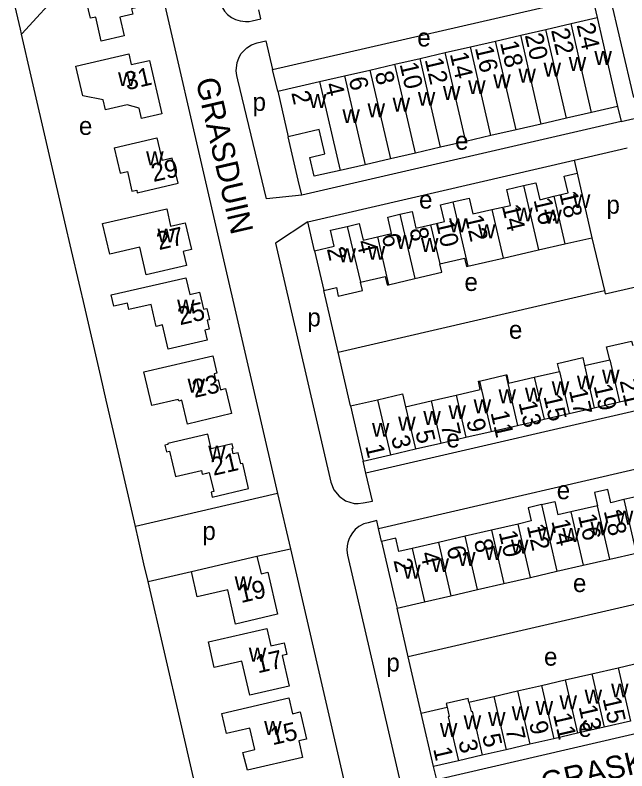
# Model space of a CAD drawing. Extents: x 155696 to 157795, y 382328 to 384028.
# Drawn here: x 156667 to 156802, y 382573 to 382739.9 of the extents above; entities that cross this region are included whole.
import ezdxf

# ---------------------------------------------------------------- set-up
doc = ezdxf.new("R2010")
doc.units = 0
for name, color, linetype in [('BLT_Basislijn', 7, 'Continuous'), ('BLT_Bebouwing', 7, 'Continuous'), ('BLT_Centroide', 7, 'Continuous'), ('BLT_Gemeentegrens', 7, 'Continuous'), ('BLT_Huisnummer', 7, 'Continuous'), ('BLT_Huisnummer_ tussenligend', 7, 'Continuous'), ('BLT_Onderverdeling_panden', 7, 'Continuous'), ('BLT_Straatnaam', 7, 'Continuous')]:
    doc.layers.add(name, color=color, linetype=linetype)

msp = doc.modelspace()

# ---------------------------------------------------------------- linework, layer by layer
at = {"layer": 'BLT_Basislijn'}
for p, q in [((156800.75, 382716.4), (156804.57, 382717.29)), ((156790.43, 382707.86), (156802.12, 382710.56)), ((156733.07, 382687.87), (156731.58, 382694.27)), ((156680.15, 382684.75), (156680.15, 382684.75)), ((156738.26, 382665.48), (156735.1, 382679.09)), ((156738.26, 382665.48), (156797.07, 382679.07)), ((156740.99, 382653.59), (156738.26, 382665.48)), ((156744.4, 382638.73), (156743.8, 382641.42)), ((156724.92, 382634.23), (156727.73, 382622.05)), ((156824.33, 382614.49), (156753.77, 382598.17))]:
    msp.add_line(p, q, dxfattribs=at)
for points in [[(156707.95, 382796.57), (156707.54, 382798.34), (156705.46, 382797.8), (156704.37, 382797.39), (156703.42, 382796.85), (156702.73, 382796.23), (156702.18, 382795.63), (156701.41, 382794.27), (156700.99, 382792.69), (156700.96, 382791.76), (156701.1, 382790.67), (156711.52, 382745.57), (156712.08, 382743.13), (156712.53, 382741.85), (156713.18, 382740.81), (156713.88, 382740.06), (156714.73, 382739.41), (156715.63, 382738.93), (156716.62, 382738.63), (156717.86, 382738.48), (156718.64, 382738.53), (156719.27, 382738.64), (156721.23, 382739.08), (156720.77, 382741.04)], [(156696.24, 382758.38), (156712.55, 382687.78)], [(156668.37, 382735.69), (156668.47, 382735.77), (156677.52, 382745.74)], [(156803.55, 382721.68), (156798.15, 382745.05)], [(156723.81, 382727.88), (156794.34, 382744.17)], [(156794.34, 382744.17), (156795.45, 382739.37)], [(156730.23, 382700.11), (156722.45, 382699.35), (156716.13, 382725.6), (156715.91, 382726.57), (156715.76, 382727.57), (156715.95, 382729.43), (156716.36, 382730.42), (156716.83, 382731.37), (156718.1, 382732.7), (156719.15, 382733.35), (156720.4, 382733.77), (156722.35, 382734.22), (156723.81, 382727.88)], [(156724.94, 382723.09), (156723.81, 382727.88)], [(156800, 382719.73), (156800.75, 382716.4)], [(156800.75, 382716.4), (156730.23, 382700.11)], [(156730.23, 382700.11), (156729.46, 382703.46), (156727.25, 382713.02)], [(156731.58, 382694.27), (156790.43, 382707.86)], [(156790.43, 382707.86), (156791.07, 382705)], [(156731.58, 382694.27), (156724.46, 382689.55), (156736.65, 382636.74), (156737.31, 382635.04), (156738.48, 382633.62), (156739.92, 382632.61), (156741.79, 382632.06), (156742.73, 382632.06), (156743.84, 382632.17), (156745.84, 382632.54), (156744.4, 382638.73)], [(156794.32, 382690.74), (156797.07, 382679.07)], [(156712.55, 382687.78), (156724.92, 382634.23)], [(156797.07, 382679.07), (156797.25, 382678.34), (156806.6, 382680.5)], [(156684.81, 382664.6), (156684.81, 382664.61)], [(156811.99, 382657.16), (156812.61, 382654.48), (156744.4, 382638.73)], [(156747.22, 382626.55), (156817.76, 382642.85)], [(156724.92, 382634.23), (156693.51, 382626.97)], [(156747.22, 382626.55), (156746.82, 382628.27), (156744.89, 382627.76), (156743.94, 382627.54), (156742.82, 382626.93), (156742.05, 382626.28), (156741.44, 382625.59), (156740.93, 382624.74), (156740.66, 382624.09), (156740.44, 382623.41), (156740.27, 382622.67), (156740.22, 382621.73), (156740.38, 382620.62), (156752.25, 382569.21)], [(156747.89, 382623.63), (156747.22, 382626.55)], [(156720.35, 382620.4), (156727.73, 382622.05)], [(156727.73, 382622.05), (156742.5, 382558.12)], [(156696.32, 382614.8), (156705.87, 382617.02)], [(156753.77, 382598.17), (156751.29, 382608.91)], [(156756.65, 382585.73), (156753.77, 382598.17)], [(156830.61, 382587.31), (156760.05, 382571.01)], [(156760.05, 382571.01), (156759.37, 382573.94)]]:
    msp.add_lwpolyline(points, dxfattribs=at)
at = {"layer": 'BLT_Bebouwing'}
for p, q in [((156784.15, 382736.76), (156789.71, 382738.04)), ((156789.71, 382738.04), (156795.45, 382739.37)), ((156795.45, 382739.37), (156800, 382719.73)), ((156778.6, 382735.48), (156784.15, 382736.76)), ((156773.05, 382734.19), (156778.6, 382735.48)), ((156767.49, 382732.91), (156773.05, 382734.19)), ((156680.36, 382728.65), (156692.03, 382731.33)), ((156756.38, 382730.35), (156761.94, 382731.63)), ((156761.94, 382731.63), (156767.49, 382732.91)), ((156750.83, 382729.06), (156756.38, 382730.35)), ((156681.89, 382722.08), (156680.36, 382728.65)), ((156745.28, 382727.78), (156750.83, 382729.06)), ((156734.17, 382725.21), (156739.72, 382726.5)), ((156739.72, 382726.5), (156745.28, 382727.78)), ((156724.94, 382723.09), (156734.17, 382725.21)), ((156724.94, 382723.09), (156727.25, 382713.02)), ((156686.39, 382721.17), (156681.89, 382722.08)), ((156686.89, 382718.97), (156686.39, 382721.17)), ((156691.72, 382720.08), (156686.89, 382718.97)), ((156694.37, 382719.34), (156691.72, 382720.08)), ((156800, 382719.73), (156794.24, 382718.42)), ((156694.89, 382717.1), (156694.37, 382719.34)), ((156699.38, 382718.13), (156694.89, 382717.1)), ((156794.24, 382718.42), (156788.69, 382717.14)), ((156788.69, 382717.14), (156783.13, 382715.85)), ((156734.07, 382714.66), (156727.25, 382713.02)), ((156735.33, 382709.26), (156734.07, 382714.66)), ((156783.13, 382715.85), (156777.58, 382714.57)), ((156772.02, 382713.29), (156766.47, 382712.01)), ((156777.58, 382714.57), (156772.02, 382713.29)), ((156688.85, 382710.58), (156698.27, 382712.77)), ((156698.27, 382712.77), (156699.39, 382707.81)), ((156766.47, 382712.01), (156760.92, 382710.72)), ((156688.85, 382710.58), (156690.13, 382705)), ((156760.92, 382710.72), (156755.36, 382709.44)), ((156701.64, 382708.33), (156699.39, 382707.81)), ((156702.95, 382702.76), (156701.64, 382708.33)), ((156732.03, 382708.48), (156735.33, 382709.26)), ((156732.98, 382704.3), (156732.03, 382708.48)), ((156749.81, 382708.16), (156744.26, 382706.87)), ((156755.36, 382709.44), (156749.81, 382708.16)), ((156744.26, 382706.87), (156738.7, 382705.59)), ((156690.13, 382705), (156691.79, 382705.37)), ((156691.79, 382705.37), (156692.74, 382700.99)), ((156738.7, 382705.59), (156732.98, 382704.3)), ((156791.07, 382705), (156794.32, 382690.74)), ((156692.74, 382700.99), (156693.81, 382701.27)), ((156693.81, 382701.27), (156693.93, 382700.67)), ((156693.93, 382700.67), (156702.95, 382702.76)), ((156775.53, 382701.4), (156779.21, 382702.25)), ((156776.33, 382697.87), (156775.53, 382701.4)), ((156779.21, 382702.25), (156781.9, 382702.87)), ((156781.9, 382702.87), (156782.82, 382699.14)), ((156782.82, 382699.14), (156785.92, 382699.91)), ((156760.91, 382698.02), (156763.63, 382698.65)), ((156761.78, 382694.33), (156760.91, 382698.02)), ((156763.63, 382698.65), (156767.24, 382699.49)), ((156767.24, 382699.49), (156768.03, 382696)), ((156751.94, 382695.94), (156754.61, 382696.55)), ((156754.61, 382696.55), (156755.47, 382692.86)), ((156768.03, 382696), (156772.24, 382696.95)), ((156772.24, 382696.95), (156776.33, 382697.87)), ((156740.25, 382693.23), (156742.94, 382693.85)), ((156742.94, 382693.85), (156743.8, 382690.17)), ((156755.47, 382692.86), (156758.64, 382693.6)), ((156758.64, 382693.6), (156761.78, 382694.33)), ((156743.8, 382690.17), (156746.95, 382690.91)), ((156788.37, 382689.37), (156794.32, 382690.74)), ((156733.07, 382687.87), (156735.1, 382679.09)), ((156774.73, 382686.23), (156782.53, 382688.03)), ((156782.53, 382688.03), (156788.37, 382689.37)), ((156766.93, 382684.44), (156774.73, 382686.23)), ((156755.24, 382681.74), (156761.18, 382683.11)), ((156749.4, 382680.37), (156755.24, 382681.74)), ((156740.99, 382653.59), (156746.99, 382654.97)), ((156753.19, 382653.39), (156758.79, 382654.68)), ((156794.85, 382653.2), (156800.41, 382654.49)), ((156800.41, 382654.49), (156805.96, 382655.77)), ((156740.99, 382653.59), (156743.8, 382641.42)), ((156789.3, 382651.92), (156794.85, 382653.2)), ((156783.74, 382650.64), (156789.3, 382651.92)), ((156777.9, 382649.29), (156783.74, 382650.64)), ((156766.5, 382646.66), (156772.05, 382647.94)), ((156772.05, 382647.94), (156777.9, 382649.29)), ((156760.94, 382645.38), (156766.5, 382646.66)), ((156755.39, 382644.1), (156760.94, 382645.38)), ((156743.8, 382641.42), (156749.84, 382642.82)), ((156749.84, 382642.82), (156755.39, 382644.1)), ((156807.23, 382634.25), (156801.39, 382632.9)), ((156783.18, 382631.78), (156780.25, 382631.1)), ((156795.54, 382631.55), (156789.7, 382630.2)), ((156780.25, 382631.1), (156780.93, 382628.18)), ((156789.7, 382630.2), (156786.77, 382629.53)), ((156780.93, 382628.18), (156778, 382627.5)), ((156772.16, 382626.15), (156766.31, 382624.8)), ((156778, 382627.5), (156772.16, 382626.15)), ((156766.31, 382624.8), (156760.47, 382623.45)), ((156751.02, 382624.35), (156747.89, 382623.63)), ((156747.89, 382623.63), (156750.82, 382610.96)), ((156751.7, 382621.43), (156751.02, 382624.35)), ((156760.47, 382623.45), (156754.62, 382622.1)), ((156754.62, 382622.1), (156751.7, 382621.43)), ((156792.42, 382618.41), (156798.29, 382619.75)), ((156798.29, 382619.75), (156804.11, 382621.09)), ((156767.17, 382588.18), (156772.64, 382589.42)), ((156756.65, 382585.73), (156762.33, 382587.05)), ((156759.37, 382573.94), (156756.65, 382585.73)), ((156802.84, 382583.98), (156796.99, 382582.63)), ((156791.14, 382581.28), (156785.88, 382580.06)), ((156796.99, 382582.63), (156791.14, 382581.28)), ((156785.88, 382580.06), (156780.62, 382578.85)), ((156780.62, 382578.85), (156775.36, 382577.63)), ((156770.1, 382576.42), (156764.84, 382575.2)), ((156775.36, 382577.63), (156770.1, 382576.42)), ((156764.84, 382575.2), (156759.37, 382573.94))]:
    msp.add_line(p, q, dxfattribs=at)
for points in [[(156687.71, 382754.04), (156689.04, 382748.3), (156692.22, 382749.07), (156693.96, 382741.57), (156692.67, 382741.3), (156692.94, 382740.13), (156690.08, 382739.48), (156691, 382735.35), (156685.94, 382734.19), (156684.75, 382739.48), (156683.58, 382739.21), (156681.87, 382746.65), (156683.18, 382746.96), (156682.41, 382750.33)], [(156692.03, 382731.33), (156692.57, 382728.97), (156696.64, 382729.92), (156699.38, 382718.13)], [(156785.92, 382699.91), (156789.07, 382700.68), (156788.17, 382704.33), (156791.07, 382705)], [(156746.95, 382690.91), (156750.08, 382691.64), (156749.22, 382695.31), (156751.94, 382695.94)], [(156733.07, 382687.87), (156737.42, 382688.88), (156736.61, 382692.4), (156740.25, 382693.23)], [(156760.75, 382684.97), (156766.18, 382686.22), (156766.61, 382684.36), (156766.93, 382684.44)], [(156761.18, 382683.11), (156760.75, 382684.97)], [(156743.23, 382680.94), (156748.66, 382682.19), (156749.09, 382680.33), (156749.4, 382680.37)], [(156735.1, 382679.09), (156737.89, 382679.74), (156738.32, 382677.85), (156743.66, 382679.08)], [(156743.66, 382679.08), (156743.23, 382680.94)], [(156798.26, 382663.78), (156797.54, 382666.62), (156803.08, 382667.9), (156803.39, 382666.92)], [(156787.15, 382661.22), (156786.72, 382662.96), (156792.3, 382664.26), (156792.71, 382662.5)], [(156792.71, 382662.5), (156798.26, 382663.78)], [(156781.6, 382659.94), (156787.15, 382661.22)], [(156769.48, 382659.09), (156775.32, 382660.44)], [(156775.32, 382660.44), (156775.5, 382660.48), (156775.93, 382658.63), (156781.6, 382659.94)], [(156764.35, 382655.96), (156769.68, 382657.19), (156769.25, 382659.04), (156769.48, 382659.09)], [(156746.99, 382654.97), (156752.53, 382656.25), (156753.19, 382653.39)], [(156758.79, 382654.68), (156764.35, 382655.96)], [(156801.39, 382632.9), (156798.48, 382632.22), (156797.81, 382635.14), (156794.89, 382634.47), (156795.54, 382631.55)], [(156783.18, 382631.78), (156786.1, 382632.45), (156786.77, 382629.53)], [(156705.87, 382617.02), (156720.35, 382620.4)], [(156720.35, 382620.4), (156721.26, 382616.49), (156722.77, 382616.84)], [(156786.57, 382617.06), (156792.42, 382618.41), (156792.42, 382618.41)], [(156713.89, 382612.98), (156707.19, 382611.4), (156705.87, 382617.02)], [(156722.77, 382616.84), (156724.92, 382607.56)], [(156780.73, 382615.71), (156786.57, 382617.06)], [(156774.88, 382614.36), (156780.73, 382615.71)], [(156724.92, 382607.56), (156715.64, 382605.42), (156713.89, 382612.98)], [(156763.19, 382611.66), (156769.03, 382613.01)], [(156769.04, 382613.01), (156774.88, 382614.36), (156774.88, 382614.36)], [(156757.34, 382610.31), (156763.19, 382611.66)], [(156750.82, 382610.96), (156751.29, 382608.91)], [(156751.29, 382608.91), (156757.34, 382610.31)], [(156800.11, 382595.77), (156805.37, 382596.98)], [(156788.42, 382593.07), (156794.27, 382594.42)], [(156794.27, 382594.42), (156800.11, 382595.77)], [(156783.16, 382591.85), (156783.16, 382591.85), (156788.42, 382593.07)], [(156777.9, 382590.63), (156777.9, 382590.64), (156783.16, 382591.85)], [(156772.64, 382589.42), (156777.9, 382590.64)], [(156767.17, 382588.18), (156766.96, 382588.97), (156762.15, 382587.85), (156762.33, 382587.05)]]:
    msp.add_lwpolyline(points, dxfattribs=at)
for points in [[(156686.28, 382693.85), (156700.43, 382697.11), (156701.3, 382693.29), (156704.53, 382694.02), (156705.88, 382688.11), (156704.07, 382687.67), (156704.78, 382684.57), (156695.89, 382682.52), (156694.47, 382688.65), (156687.84, 382687.12)], [(156688.16, 382678.11), (156704.66, 382681.91), (156705.55, 382678.2), (156707.68, 382678.69), (156708.56, 382674.95), (156709.32, 382675.11), (156709.9, 382672.64), (156709.36, 382672.51), (156709.8, 382670.54), (156708.85, 382670.33), (156709.37, 382668.12), (156700.76, 382666.11), (156699.53, 382671.47), (156698.13, 382671.14), (156697, 382675.99), (156692.08, 382674.86), (156691.75, 382676.32), (156688.72, 382675.63)], [(156697.12, 382653.65), (156695.39, 382661.13), (156710.61, 382664.66), (156711.5, 382660.86), (156710.89, 382660.71), (156711.22, 382659.25), (156711.78, 382659.37), (156712.28, 382657.17), (156713.43, 382657.43), (156714.72, 382651.89), (156705.02, 382649.57), (156703.79, 382654.84), (156703.07, 382654.67), (156702.99, 382655.01)], [(156700.68, 382645.3), (156700.7, 382645.07), (156700.05, 382644.92), (156700.4, 382643.44), (156701.04, 382643.59), (156702.36, 382638.02), (156708.08, 382639.34), (156708.27, 382638.51), (156709.26, 382638.73), (156709.84, 382638.87), (156710.81, 382634.67), (156710.23, 382634.54), (156710.47, 382633.46), (156718.51, 382635.32), (156717.22, 382640.88), (156716.8, 382640.77), (156716.23, 382643.26), (156715.13, 382643.02), (156714.85, 382644.2), (156715.09, 382644.26), (156714.87, 382645.19), (156710.26, 382644.12), (156709.52, 382647.34)], [(156709.63, 382601.45), (156722.56, 382604.43), (156723.45, 382600.6), (156726.37, 382601.27), (156726.97, 382598.71), (156725.89, 382598.46), (156727.45, 382591.71), (156718.78, 382589.71), (156717.05, 382597.19), (156710.94, 382595.78)], [(156712.62, 382585.67), (156727.39, 382589.12), (156728.19, 382585.61), (156729.91, 382586), (156731.3, 382579.99), (156729.57, 382579.6), (156730.42, 382575.94), (156718.25, 382573.11), (156717.27, 382577.01), (156719.86, 382577.68), (156718.79, 382582.4), (156713.64, 382581.2)]]:
    msp.add_lwpolyline(points, close=True, dxfattribs=at)
at = {"layer": 'BLT_Gemeentegrens'}
for points in [[(156668.37, 382735.69), (156668.36, 382735.76), (156668.12, 382736.79), (156666.96, 382741.83)], [(156693.51, 382626.97), (156689.68, 382643.52), (156687.06, 382654.86), (156685.85, 382660.1), (156682.02, 382676.69), (156681.38, 382679.45), (156679.13, 382689.18), (156678.18, 382693.26), (156674.34, 382709.89), (156670.52, 382726.43), (156668.37, 382735.69)], [(156696.32, 382614.8), (156695.41, 382618.74), (156694.19, 382624.04), (156693.51, 382626.97)], [(156752.43, 382451.19), (156729.69, 382470.5), (156728.76, 382474.53), (156725.16, 382490.06), (156724, 382495.11), (156721.56, 382505.66), (156718.12, 382520.52), (156717.97, 382521.18), (156714.34, 382536.88), (156711.99, 382547.04), (156710.75, 382552.43), (156707.12, 382568.11), (156706.36, 382571.41), (156703.54, 382583.6), (156699.93, 382599.18), (156696.32, 382614.8)]]:
    msp.add_lwpolyline(points, dxfattribs=at)
at = {"layer": 'BLT_Onderverdeling_panden'}
for p, q in [((156794.24, 382718.42), (156789.71, 382738.04)), ((156788.69, 382717.14), (156784.15, 382736.76)), ((156783.13, 382715.85), (156778.6, 382735.48)), ((156777.58, 382714.57), (156773.05, 382734.19)), ((156766.47, 382712.01), (156761.94, 382731.63)), ((156772.02, 382713.29), (156767.49, 382732.91)), ((156760.92, 382710.72), (156756.38, 382730.35)), ((156755.36, 382709.44), (156750.83, 382729.06)), ((156739.72, 382726.5), (156744.26, 382706.87)), ((156745.28, 382727.78), (156749.81, 382708.16)), ((156734.17, 382725.21), (156738.7, 382705.59)), ((156779.21, 382702.25), (156782.53, 382688.03)), ((156785.92, 382699.91), (156788.37, 382689.37)), ((156763.63, 382698.65), (156766.93, 382684.44)), ((156772.24, 382696.95), (156774.73, 382686.23)), ((156751.94, 382695.94), (156755.24, 382681.74)), ((156740.25, 382693.23), (156743.23, 382680.94)), ((156758.64, 382693.6), (156760.75, 382684.97)), ((156746.95, 382690.91), (156749.4, 382680.37)), ((156798.26, 382663.78), (156800.41, 382654.49)), ((156787.15, 382661.22), (156789.3, 382651.92)), ((156792.71, 382662.5), (156794.85, 382653.2)), ((156775.32, 382660.44), (156777.9, 382649.29)), ((156781.6, 382659.94), (156783.74, 382650.64)), ((156769.48, 382659.09), (156772.05, 382647.94)), ((156746.99, 382654.97), (156749.84, 382642.82)), ((156758.79, 382654.68), (156760.94, 382645.38)), ((156764.35, 382655.96), (156766.5, 382646.66)), ((156753.19, 382653.39), (156755.39, 382644.1)), ((156801.39, 382632.9), (156804.11, 382621.09)), ((156783.18, 382631.78), (156786.57, 382617.06)), ((156789.7, 382630.2), (156792.42, 382618.41)), ((156772.16, 382626.15), (156774.88, 382614.36)), ((156780.73, 382615.71), (156778, 382627.5)), ((156769.04, 382613.01), (156766.31, 382624.8)), ((156760.47, 382623.45), (156763.19, 382611.66)), ((156754.62, 382622.1), (156757.34, 382610.31)), ((156794.27, 382594.42), (156796.99, 382582.63)), ((156800.11, 382595.77), (156802.84, 382583.98)), ((156788.42, 382593.07), (156791.14, 382581.28)), ((156783.16, 382591.85), (156785.88, 382580.06)), ((156772.64, 382589.42), (156775.36, 382577.63)), ((156777.9, 382590.64), (156780.62, 382578.85))]:
    msp.add_line(p, q, dxfattribs=at)
for points in [[(156798.29, 382619.75), (156795.54, 382631.55)], [(156767.17, 382588.18), (156767.65, 382586.12), (156767.85, 382586.17), (156770.1, 382576.42)], [(156762.33, 382587.05), (156762.81, 382585), (156762.57, 382584.94), (156764.84, 382575.2)]]:
    msp.add_lwpolyline(points, dxfattribs=at)

# ---------------------------------------------------------------- texts
at = {"layer": 'BLT_Centroide'}
for s, p in [('e', (156755.75, 382732.99)), ('w', (156794.86, 382728.89)), ('w', (156789.2, 382727.59)), ('w', (156778.09, 382725.02)), ('w', (156783.64, 382726.31)), ('w', (156689.68, 382724.22)), ('w', (156772.53, 382723.73)), ('w', (156766.98, 382722.45)), ('w', (156755.88, 382719.89)), ('w', (156761.42, 382721.17)), ('p', (156719.38, 382718.75)), ('w', (156731.83, 382719.41)), ('w', (156750.31, 382718.61)), ('w', (156744.77, 382717.33)), ('w', (156739.22, 382716.05)), ('e', (156681.04, 382713.45)), ('e', (156764.1, 382710.18)), ('w', (156695.88, 382706.72)), ('e', (156756.15, 382697.18)), ('w', (156790.12, 382697.28)), ('p', (156797.52, 382696.05)), ('w', (156777.38, 382694.34)), ('w', (156783.8, 382693.84)), ('w', (156762.78, 382691.95)), ('w', (156769.17, 382690.61)), ('w', (156698.38, 382689.69)), ('w', (156751.09, 382688.27)), ('w', (156756.56, 382687.59)), ('w', (156738.36, 382685.33)), ('w', (156744.83, 382685.86)), ('e', (156766.17, 382678.98)), ('w', (156702.72, 382674)), ('p', (156731.48, 382671.16)), ('e', (156775.99, 382668.43)), ('w', (156796.56, 382658.5)), ('w', (156705.03, 382656.53)), ('w', (156791, 382657.22)), ('w', (156785.45, 382655.92)), ('w', (156773.69, 382654.19)), ('w', (156779.53, 382654.56)), ('w', (156768.2, 382651.95)), ('w', (156762.64, 382650.67)), ('w', (156751.53, 382648.11)), ('w', (156757.09, 382649.39)), ('w', (156745.75, 382646.78)), ('e', (156762.17, 382644.42)), ('w', (156709.58, 382641.77)), ('e', (156786.55, 382632.98)), ('w', (156799.59, 382627.36)), ('w', (156793.98, 382624.98)), ('p', (156708.3, 382623.99)), ('w', (156782.28, 382623.81)), ('w', (156787.8, 382623.55)), ('w', (156776.44, 382620.94)), ('w', (156764.75, 382618.23)), ('w', (156770.59, 382619.58)), ('w', (156758.91, 382616.89)), ('w', (156752.62, 382615.42)), ('w', (156715.42, 382612.86)), ('e', (156790.13, 382612.48)), ('w', (156718.55, 382597.12)), ('p', (156748.93, 382594.92)), ('e', (156783.74, 382596.22)), ('w', (156798.55, 382589.2)), ('w', (156787.16, 382586.56)), ('w', (156792.7, 382587.84)), ('w', (156781.89, 382585.34)), ('w', (156776.62, 382584.14)), ('w', (156766, 382582.14)), ('w', (156771.38, 382582.92)), ('w', (156721.94, 382580.94)), ('w', (156760.75, 382580.47)), ('e', (156791.33, 382580.49))]:
    msp.add_text(s, height=4, dxfattribs=at).set_placement(p)
at = {"layer": 'BLT_Huisnummer'}
for s, rotation, p in [('24', 283.0077, (156790.91, 382737.74)), ('20', 283.0077, (156779.48, 382735.47)), ('16', 283.0077, (156768.46, 382732.7)), ('12', 283.0077, (156757.38, 382730.08)), ('31', 13.0064, (156691.62, 382723.28)), ('10', 283.0077, (156751.84, 382729.08)), ('6', 283.0077, (156740.58, 382725.85)), ('2', 283.0077, (156727.91, 382722.78)), ('29', 13.0037, (156697.5, 382703.03)), ('18', 283.0903, (156787.08, 382700.61)), ('14', 283.0903, (156774.43, 382697.67)), ('27', 13.0077, (156698.71, 382687.99)), ('10', 283.0903, (156759.81, 382694.18)), ('6', 283.0903, (156747.87, 382691.26)), ('2', 283.0903, (156735.76, 382688.29)), ('25', 13.0077, (156703.36, 382671.4)), ('23', 13.0077, (156706.57, 382655.34)), ('19', 283.0085, (156794.67, 382658.01)), ('13', 283.0085, (156778.08, 382654.31)), ('15', 283.0085, (156783.61, 382655.69)), ('9', 283.0085, (156766.54, 382650.35)), ('5', 283.0085, (156755.3, 382647.85)), ('1', 283.0085, (156744.25, 382644.74)), ('21', 13.0077, (156710.75, 382638.14)), ('18', 283.0073, (156796.9, 382630.39)), ('14', 283.0073, (156785.34, 382628.15)), ('10', 283.0073, (156773.72, 382625.66)), ('6', 283.0073, (156762.2, 382622.28)), ('2', 283.0073, (156750.48, 382619.48)), ('19', 13.0077, (156716.83, 382610.03)), ('17', 13.0077, (156720.56, 382594.51)), ('13', 283.0073, (156791.36, 382587.15)), ('15', 13.0077, (156723.79, 382578.63)), ('9', 283.0073, (156780.41, 382583.55)), ('5', 283.0073, (156770.04, 382580.76)), ('1', 283.0073, (156759.24, 382577.85))]:
    msp.add_text(s, height=4, rotation=rotation, dxfattribs=at).set_placement(p)
at = {"layer": 'BLT_Huisnummer_ tussenligend'}
for s, rotation, p in [('22', 283.0077, (156785.26, 382736.59)), ('18', 283.0077, (156774.01, 382733.82)), ('14', 283.0077, (156762.92, 382731.34)), ('8', 283.0077, (156746.35, 382727.09)), ('4', 283.0077, (156735.26, 382724.6)), ('16', 283.0903, (156781.41, 382699.09)), ('12', 283.0903, (156766.25, 382695.36)), ('8', 283.0903, (156753.98, 382692.56)), ('4', 283.0903, (156742.3, 382689.84)), ('21', 283.0085, (156800.42, 382659.13)), ('17', 283.0085, (156789.23, 382657)), ('11', 283.0085, (156771.91, 382652.12)), ('7', 283.0085, (156760.92, 382649.34)), ('3', 283.0085, (156749.95, 382646.65)), ('16', 283.0073, (156791.23, 382629.34)), ('12', 283.0073, (156779.91, 382627.11)), ('8', 283.0073, (156768.23, 382623.76)), ('4', 283.0073, (156756.38, 382621.02)), ('15', 283.0073, (156796.66, 382588.92)), ('11', 283.0073, (156785.73, 382585.39)), ('7', 283.0073, (156775.2, 382582.19)), ('3', 283.0073, (156764.79, 382579.48))]:
    msp.add_text(s, height=4, rotation=rotation, dxfattribs=at).set_placement(p)
at = {"layer": 'BLT_Straatnaam'}
for s, rotation, p in [('GRASDUIN', 283.0072, (156706.8, 382725.52)), ('GRASKAMP', 13.007, (156783.71, 382567.63))]:
    msp.add_text(s, height=5, rotation=rotation, dxfattribs=at).set_placement(p)

doc.saveas('drawing.dxf')
